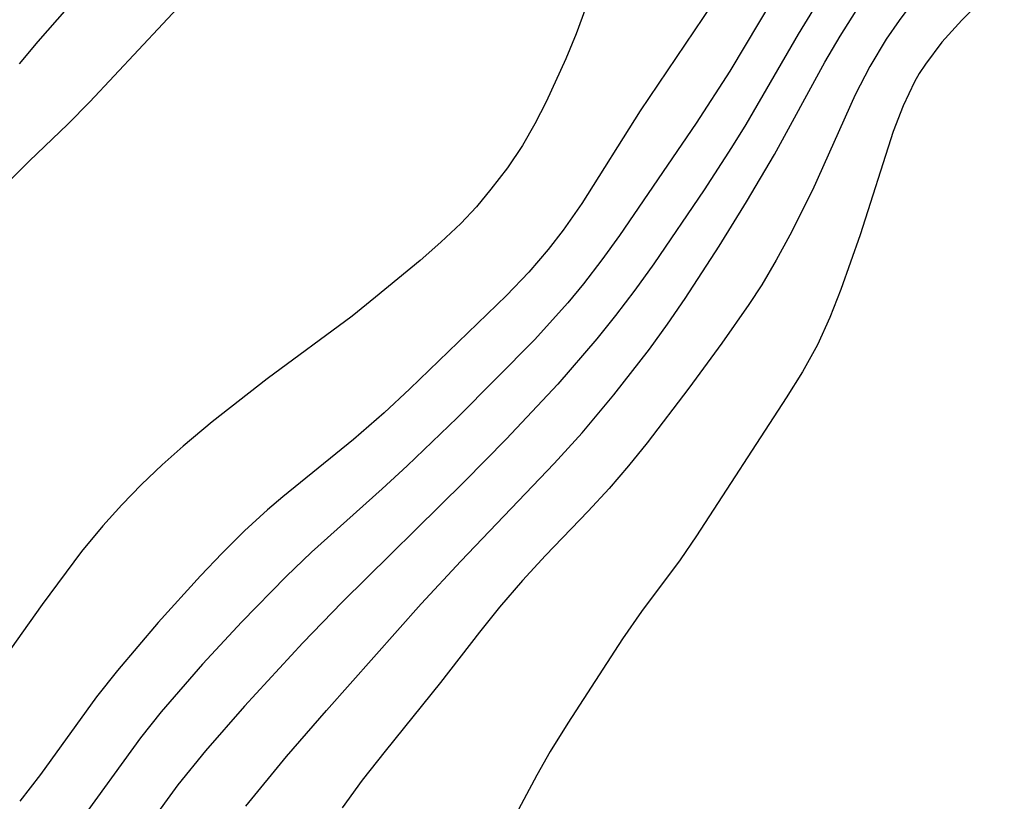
# Model space of a CAD drawing. Header units: metres. Extents: x 1073367 to 1082519, y 1569854 to 1574957.
# Tile 684 of 1056: x 1081040 to 1081094, y 1570992 to 1571036. Entities that reach past the tile are written whole.
import ezdxf

# ---------------------------------------------------------------- set-up
doc = ezdxf.new("R2010")
doc.units = ezdxf.units.M
doc.layers.add('CGG_CurvaNivelLidar_v1', color=253, linetype='Continuous', lineweight=30)

msp = doc.modelspace()

# ---------------------------------------------------------------- linework, layer by layer
at = {"layer": 'CGG_CurvaNivelLidar_v1'}
for p, q in [((1081040.6609, 1571034.4288, 74.5), (1081045.8353, 1571040.351, 74.5)), ((1081094.2834, 1571037.9773, 77), (1081091.9332, 1571035.6179, 77)), ((1081071.4975, 1571037.5092, 74), (1081070.5249, 1571034.8632, 74)), ((1081081.9358, 1571037.6214, 75), (1081079.055, 1571032.7913, 75)), ((1081043.5213, 1571031.0814, 74), (1081048.9312, 1571036.8732, 74)), ((1081078.0609, 1571036.5108, 74.5), (1081074.076, 1571030.5856, 74.5)), ((1081083.6885, 1571036.2331, 75.5), (1081082.8364, 1571034.8306, 75.5)), ((1081085.1685, 1571034.7277, 76), (1081086.0662, 1571036.1415, 76)), ((1081089.1953, 1571036.5928, 76.5), (1081088.4395, 1571035.5999, 76.5)), ((1081088.4395, 1571035.5999, 76.5), (1081087.7335, 1571034.5706, 76.5)), ((1081091.9332, 1571035.6179, 77), (1081090.8159, 1571034.394, 77)), ((1081070.5249, 1571034.8632, 74), (1081069.9523, 1571033.4687, 74)), ((1081082.8364, 1571034.8306, 75.5), (1081079.9298, 1571029.8326, 75.5)), ((1081084.3227, 1571033.2799, 76), (1081085.1685, 1571034.7277, 76)), ((1081087.7335, 1571034.5706, 76.5), (1081086.8195, 1571033.0434, 76.5)), ((1081039.6298, 1571033.2026, 74.5), (1081040.6609, 1571034.4288, 74.5)), ((1081090.8159, 1571034.394, 77), (1081089.9012, 1571033.1832, 77)), ((1081069.9523, 1571033.4687, 74), (1081068.8564, 1571031.0826, 74)), ((1081081.5274, 1571028.1726, 76), (1081084.3227, 1571033.2799, 76)), ((1081086.8195, 1571033.0434, 76.5), (1081086.0086, 1571031.4683, 76.5)), ((1081089.9012, 1571033.1832, 77), (1081089.5653, 1571032.652, 77)), ((1081079.055, 1571032.7913, 75), (1081077.1795, 1571029.9087, 75)), ((1081089.5653, 1571032.652, 77), (1081089.3073, 1571032.1981, 77)), ((1081089.3073, 1571032.1981, 77), (1081088.6653, 1571030.8562, 77)), ((1081086.0086, 1571031.4683, 76.5), (1081083.6312, 1571026.1774, 76.5)), ((1081042.301, 1571029.8515, 74), (1081043.5213, 1571031.0814, 74)), ((1081068.8564, 1571031.0826, 74), (1081068.2325, 1571029.8646, 74)), ((1081088.6653, 1571030.8562, 77), (1081088.1198, 1571029.4446, 77)), ((1081074.076, 1571030.5856, 74.5), (1081070.8268, 1571025.4467, 74.5)), ((1081040.1637, 1571027.8039, 74), (1081042.301, 1571029.8515, 74)), ((1081068.2325, 1571029.8646, 74), (1081067.5423, 1571028.6715, 74)), ((1081077.1795, 1571029.9087, 75), (1081072.9305, 1571023.6692, 75)), ((1081079.9298, 1571029.8326, 75.5), (1081079.1388, 1571028.5546, 75.5)), ((1081088.1198, 1571029.4446, 77), (1081086.2891, 1571023.7075, 77)), ((1081067.5423, 1571028.6715, 74), (1081066.7077, 1571027.4309, 74)), ((1081079.1388, 1571028.5546, 75.5), (1081077.6195, 1571026.2133, 75.5)), ((1081079.9682, 1571025.5335, 76), (1081081.5274, 1571028.1726, 76)), ((1081039.1285, 1571026.7586, 74), (1081040.1637, 1571027.8039, 74)), ((1081066.7077, 1571027.4309, 74), (1081065.7939, 1571026.2353, 74)), ((1081065.7939, 1571026.2353, 74), (1081064.9808, 1571025.2693, 74)), ((1081077.6195, 1571026.2133, 75.5), (1081074.8272, 1571022.0917, 75.5)), ((1081083.6312, 1571026.1774, 76.5), (1081082.3878, 1571023.6888, 76.5)), ((1081064.9808, 1571025.2693, 74), (1081064.1182, 1571024.3432, 74)), ((1081070.8268, 1571025.4467, 74.5), (1081069.7955, 1571023.9612, 74.5)), ((1081078.4521, 1571023.0832, 76), (1081079.9682, 1571025.5335, 76)), ((1081064.1182, 1571024.3432, 74), (1081063.0139, 1571023.2953, 74)), ((1081069.7955, 1571023.9612, 74.5), (1081068.9753, 1571022.8955, 74.5)), ((1081072.9305, 1571023.6692, 75), (1081071.9517, 1571022.3164, 75)), ((1081082.3878, 1571023.6888, 76.5), (1081081.6298, 1571022.299, 76.5)), ((1081086.2891, 1571023.7075, 77), (1081085.2195, 1571020.6824, 77)), ((1081063.0139, 1571023.2953, 74), (1081061.8552, 1571022.2924, 74)), ((1081076.5692, 1571020.1844, 76), (1081078.4521, 1571023.0832, 76)), ((1081068.9753, 1571022.8955, 74.5), (1081067.8905, 1571021.6324, 74.5)), ((1081061.8552, 1571022.2924, 74), (1081059.3891, 1571020.2437, 74)), ((1081071.9517, 1571022.3164, 75), (1081070.9309, 1571020.9958, 75)), ((1081074.8272, 1571022.0917, 75.5), (1081073.7836, 1571020.6474, 75.5)), ((1081081.6298, 1571022.299, 76.5), (1081080.8219, 1571020.9392, 76.5)), ((1081067.8905, 1571021.6324, 74.5), (1081066.6576, 1571020.3487, 74.5)), ((1081070.9309, 1571020.9958, 75), (1081070.0536, 1571019.9353, 75)), ((1081080.8219, 1571020.9392, 76.5), (1081080.1097, 1571019.8453, 76.5)), ((1081059.3891, 1571020.2437, 74), (1081058.083, 1571019.1988, 74)), ((1081066.6576, 1571020.3487, 74.5), (1081061.2843, 1571015.1688, 74.5)), ((1081073.7836, 1571020.6474, 75.5), (1081072.7042, 1571019.2289, 75.5)), ((1081085.2195, 1571020.6824, 77), (1081084.6069, 1571019.1167, 77)), ((1081070.0536, 1571019.9353, 75), (1081068.2108, 1571017.8917, 75)), ((1081075.5926, 1571018.7598, 76), (1081076.5692, 1571020.1844, 76)), ((1081080.1097, 1571019.8453, 76.5), (1081078.6048, 1571017.7034, 76.5)), ((1081058.083, 1571019.1988, 74), (1081053.3738, 1571015.7294, 74)), ((1081072.7042, 1571019.2289, 75.5), (1081071.6658, 1571017.9403, 75.5)), ((1081074.5839, 1571017.3598, 76), (1081075.5926, 1571018.7598, 76)), ((1081084.6069, 1571019.1167, 77), (1081083.9171, 1571017.6021, 77)), ((1081068.2108, 1571017.8917, 75), (1081063.9148, 1571013.5635, 75)), ((1081071.6658, 1571017.9403, 75.5), (1081069.4994, 1571015.4335, 75.5)), ((1081078.6048, 1571017.7034, 76.5), (1081076.7822, 1571015.2054, 76.5)), ((1081083.9171, 1571017.6021, 77), (1081083.0901, 1571016.1139, 77)), ((1081072.6084, 1571014.8285, 76), (1081074.5839, 1571017.3598, 76)), ((1081083.0901, 1571016.1139, 77), (1081082.182, 1571014.6712, 77)), ((1081053.3738, 1571015.7294, 74), (1081050.3182, 1571013.3391, 74)), ((1081069.4994, 1571015.4335, 75.5), (1081066.6352, 1571012.3767, 75.5)), ((1081061.2843, 1571015.1688, 74.5), (1081059.8639, 1571013.8393, 74.5)), ((1081070.8495, 1571012.732, 76), (1081072.6084, 1571014.8285, 76)), ((1081076.7822, 1571015.2054, 76.5), (1081074.461, 1571012.1736, 76.5)), ((1081082.182, 1571014.6712, 77), (1081077.2067, 1571007.0059, 77)), ((1081059.8639, 1571013.8393, 74.5), (1081058.171, 1571012.3561, 74.5)), ((1081050.3182, 1571013.3391, 74), (1081048.7083, 1571011.993, 74)), ((1081063.9148, 1571013.5635, 75), (1081061.1358, 1571010.8892, 75)), ((1081069.3016, 1571011.0172, 76), (1081070.8495, 1571012.732, 76)), ((1081058.171, 1571012.3561, 74.5), (1081054.2395, 1571009.175, 74.5)), ((1081066.6352, 1571012.3767, 75.5), (1081064.3176, 1571010.0274, 75.5)), ((1081074.461, 1571012.1736, 76.5), (1081073.4266, 1571010.8872, 76.5)), ((1081048.7083, 1571011.993, 74), (1081047.5369, 1571010.943, 74)), ((1081047.5369, 1571010.943, 74), (1081046.3976, 1571009.8566, 74)), ((1081064.1139, 1571005.6164, 76), (1081069.3016, 1571011.0172, 76)), ((1081061.1358, 1571010.8892, 75), (1081059.7619, 1571009.6204, 75)), ((1081073.4266, 1571010.8872, 76.5), (1081072.3563, 1571009.6348, 76.5)), ((1081046.3976, 1571009.8566, 74), (1081045.2966, 1571008.7313, 74)), ((1081064.3176, 1571010.0274, 75.5), (1081057.5343, 1571003.3411, 75.5)), ((1081059.7619, 1571009.6204, 75), (1081055.838, 1571006.1028, 75)), ((1081072.3563, 1571009.6348, 76.5), (1081071.1965, 1571008.3781, 76.5)), ((1081054.2395, 1571009.175, 74.5), (1081053.3964, 1571008.4605, 74.5)), ((1081045.2966, 1571008.7313, 74), (1081044.2424, 1571007.5629, 74)), ((1081053.3964, 1571008.4605, 74.5), (1081052.1159, 1571007.2857, 74.5)), ((1081071.1965, 1571008.3781, 76.5), (1081068.8205, 1571005.9147, 76.5)), ((1081044.2424, 1571007.5629, 74), (1081043.0761, 1571006.141, 74)), ((1081052.1159, 1571007.2857, 74.5), (1081050.8791, 1571006.0566, 74.5)), ((1081077.2067, 1571007.0059, 77), (1081076.2967, 1571005.6787, 77)), ((1081043.0761, 1571006.141, 74), (1081040.887, 1571003.1981, 74)), ((1081050.8791, 1571006.0566, 74.5), (1081049.6732, 1571004.7892, 74.5)), ((1081055.838, 1571006.1028, 75), (1081054.4268, 1571004.7557, 75)), ((1081061.9134, 1571003.2477, 76), (1081064.1139, 1571005.6164, 76)), ((1081068.8205, 1571005.9147, 76.5), (1081067.5377, 1571004.5275, 76.5)), ((1081076.2967, 1571005.6787, 77), (1081074.1509, 1571002.8249, 77)), ((1081049.6732, 1571004.7892, 74.5), (1081047.3238, 1571002.1998, 74.5)), ((1081054.4268, 1571004.7557, 75), (1081051.9682, 1571002.2472, 75)), ((1081067.5377, 1571004.5275, 76.5), (1081066.2594, 1571003.0501, 76.5)), ((1081057.5343, 1571003.3411, 75.5), (1081055.3575, 1571001.0847, 75.5)), ((1081040.887, 1571003.1981, 74), (1081038.1488, 1570999.3703, 74)), ((1081056.6577, 1570997.3314, 76), (1081061.9134, 1571003.2477, 76)), ((1081066.2594, 1571003.0501, 76.5), (1081065.1568, 1571001.6751, 76.5)), ((1081074.1509, 1571002.8249, 77), (1081073.0942, 1571001.2933, 77)), ((1081047.3238, 1571002.1998, 74.5), (1081045.0624, 1570999.5498, 74.5)), ((1081051.9682, 1571002.2472, 75), (1081049.7916, 1570999.901, 75)), ((1081065.1568, 1571001.6751, 76.5), (1081062.9986, 1570998.8818, 76.5)), ((1081073.0942, 1571001.2933, 77), (1081070.0516, 1570996.6302, 77)), ((1081055.3575, 1571001.0847, 75.5), (1081052.113, 1570997.5727, 75.5)), ((1081045.0624, 1570999.5498, 74.5), (1081043.9021, 1570998.0757, 74.5)), ((1081049.7916, 1570999.901, 75), (1081047.4942, 1570997.2587, 75)), ((1081062.9986, 1570998.8818, 76.5), (1081059.9123, 1570995.0703, 76.5)), ((1081043.9021, 1570998.0757, 74.5), (1081040.785, 1570993.7768, 74.5)), ((1081052.113, 1570997.5727, 75.5), (1081049.9485, 1570995.0962, 75.5)), ((1081054.445, 1570994.7816, 76), (1081056.6577, 1570997.3314, 76)), ((1081047.4942, 1570997.2587, 75), (1081046.3327, 1570995.8063, 75)), ((1081070.0516, 1570996.6302, 77), (1081069.0825, 1570995.0498, 77)), ((1081046.3327, 1570995.8063, 75), (1081041.1083, 1570988.6223, 75)), ((1081049.9485, 1570995.0962, 75.5), (1081048.4144, 1570993.1967, 75.5)), ((1081052.1849, 1570992.0254, 76), (1081054.445, 1570994.7816, 76)), ((1081059.9123, 1570995.0703, 76.5), (1081058.6479, 1570993.4546, 76.5)), ((1081069.0825, 1570995.0498, 77), (1081068.3343, 1570993.7427, 77)), ((1081040.785, 1570993.7768, 74.5), (1081039.6432, 1570992.2876, 74.5)), ((1081058.6479, 1570993.4546, 76.5), (1081057.536, 1570991.9344, 76.5)), ((1081068.3343, 1570993.7427, 77), (1081065.6069, 1570988.6372, 77)), ((1081048.4144, 1570993.1967, 75.5), (1081046.5009, 1570990.596, 75.5))]:
    msp.add_line(p, q, dxfattribs=at)

doc.saveas('drawing.dxf')
